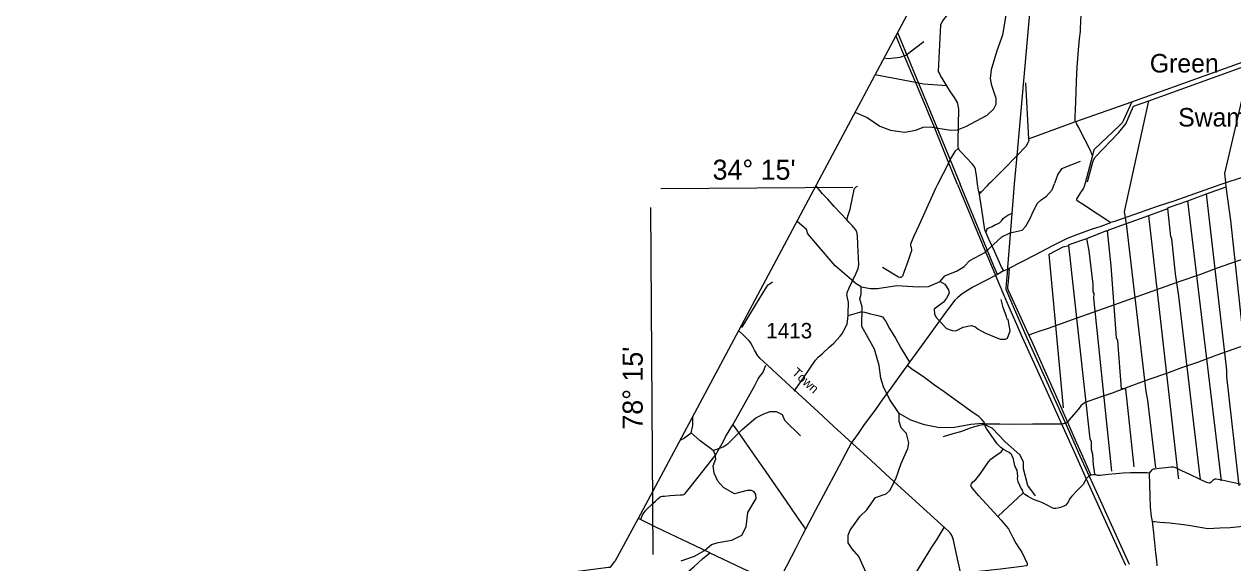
# Model space of a CAD drawing. Extents: x 2104537 to 2336408, y 34176 to 229611.
# Drawn here: x 2206373 to 2245517, y 170712 to 188164 of the extents above; entities that cross this region are included whole.
import ezdxf

# ---------------------------------------------------------------- set-up
doc = ezdxf.new("R2010")
doc.units = 0
for name, color, linetype in [('Exist Boundary Political CountyLine', 7, 'Continuous'), ('Exist Hydrographic Creek Single Shore', 7, 'Continuous'), ('Exist Hydrographic Misc Water Feature', 7, 'Continuous'), ('Exist Hydrographic Swamp Label', 7, 'Continuous'), ('Exist Road Non-System Type 51', 7, 'Continuous'), ('Exist Road Secondary Type 51 Attributed', 7, 'Continuous'), ('Exist Road Secondary Type 51 Label', 7, 'Continuous'), ('Exist Road Secondary Type 51 Number Label', 7, 'Continuous'), ('Exist Utilities Electrical Transmission Line', 7, 'Continuous'), ('Map Preparation Longitude Latitude Label', 7, 'Continuous'), ('Map Preparation Longitude Latitude Lines', 7, 'Continuous')]:
    doc.layers.add(name, color=color, linetype=linetype)

msp = doc.modelspace()

# ---------------------------------------------------------------- linework, layer by layer
at = {"layer": 'Exist Boundary Political CountyLine'}
for points in [[(2252865, 222076), (2251537, 219581), (2249903, 216515), (2248210, 213337), (2246231, 209621), (2243743, 204951), (2241922, 201533), (2239717, 197394), (2237003, 192299), (2234601, 187789), (2232019, 182943), (2229513, 178250), (2226734, 173036), (2226255, 172151), (2225501, 170758)], [(2206019, 168202), (2206750, 168284), (2207566, 168389), (2208165, 168459), (2208974, 168560), (2210001, 168681), (2211043, 168813), (2211751, 168903), (2212723, 169027), (2213781, 169148), (2214854, 169280), (2215896, 169412), (2216791, 169517), (2217887, 169646), (2218887, 169770), (2219976, 169910), (2221006, 170035), (2222212, 170179), (2223242, 170315), (2224300, 170443), (2225300, 170568), (2225362, 170572), (2225501, 170758)]]:
    msp.add_lwpolyline(points, dxfattribs=at)
at = {"layer": 'Exist Hydrographic Creek Single Shore'}
for points in [[(2227979, 174923), (2228027, 175164), (2228025, 175460)], [(2227613, 174686), (2227722, 174737), (2227979, 174923)]]:
    msp.add_lwpolyline(points, dxfattribs=at)
at = {"layer": 'Exist Hydrographic Misc Water Feature'}
for p, q in [((2242210, 183024), (2242793, 185682)), ((2244669, 182664), (2245301, 182894)), ((2245301, 182894), (2245289, 183050)), ((2244055, 182443), (2244669, 182664)), ((2245145, 173372), (2244055, 182443)), ((2242800, 181966), (2243408, 182187)), ((2242069, 181701), (2242800, 181966)), ((2243761, 173494), (2242800, 181966)), ((2243770, 173428), (2243761, 173494)), ((2244479, 173401), (2244461, 173483))]:
    msp.add_line(p, q, dxfattribs=at)
for points in [[(2233280, 185311), (2233676, 185141), (2234086, 184861), (2234429, 184733), (2234887, 184668), (2235254, 184730), (2235486, 184824), (2235719, 184833), (2236370, 184731), (2236595, 184740), (2236870, 184853), (2237566, 185217), (2237780, 185426), (2237854, 185568), (2237853, 185752), (2237716, 186175), (2237672, 186399), (2237703, 186700), (2237882, 187316), (2238069, 187818), (2238180, 188452)], [(2234217, 187069), (2234351, 187054), (2234743, 187092), (2234926, 187161), (2235513, 187599)], [(2242793, 185682), (2246024, 186843), (2246074, 186842)], [(2245289, 183050), (2245261, 183328), (2246074, 186842)], [(2240808, 183061), (2240994, 183736), (2241060, 183853), (2241827, 184658), (2242050, 184936), (2242296, 185511), (2242793, 185682)], [(2240577, 183715), (2239963, 183477), (2239847, 183309), (2239737, 183004)], [(2236037, 179831), (2236185, 180005), (2236584, 180168), (2236816, 180311), (2236998, 180504), (2237488, 180767), (2238033, 181278), (2238308, 181407), (2238690, 181491), (2238813, 181617), (2238961, 181893), (2239018, 182020), (2239182, 182354), (2239307, 182473), (2239480, 182591), (2239671, 182801), (2239737, 183004)], [(2242069, 181701), (2242009, 182086), (2242210, 183024)], [(2246380, 173180), (2245452, 181806), (2245301, 182894)], [(2243408, 182187), (2243432, 182222), (2244055, 182443)], [(2245721, 173203), (2245326, 176747), (2245325, 176957), (2244669, 182664)], [(2244461, 173483), (2243772, 179352), (2243658, 180073), (2243540, 181207), (2243507, 181289), (2243408, 182187)], [(2233481, 179657), (2233313, 179756), (2232634, 180336), (2231751, 181370), (2231708, 181509), (2231398, 181781)], [(2241455, 181464), (2241497, 181505), (2242069, 181701)], [(2243018, 173787), (2242767, 175986), (2242713, 176260), (2242069, 181701)], [(2240791, 181224), (2241405, 181465), (2241455, 181464)], [(2242326, 173817), (2242055, 176345), (2241914, 176344), (2241793, 177901), (2241751, 178001), (2241582, 180339), (2241455, 181464)], [(2240036, 175738), (2239570, 180707), (2240026, 180954), (2240201, 180996)], [(2240201, 180996), (2240217, 181029), (2240791, 181224)], [(2241053, 173596), (2241000, 173889), (2240982, 174220), (2240939, 174388), (2240945, 174628), (2240902, 174730), (2240201, 180996)], [(2241601, 173683), (2241014, 179288), (2241030, 179435), (2240997, 179495), (2240995, 179744), (2240869, 180819), (2240791, 181224)], [(2233481, 179657), (2233781, 179602), (2234006, 179598), (2234638, 179700), (2235330, 179657), (2235663, 179661), (2236037, 179831)], [(2236037, 179831), (2236187, 179739), (2236306, 179556), (2236331, 179448), (2236249, 179288), (2236150, 179162), (2235844, 178929), (2235854, 178778), (2235913, 178662), (2236249, 178308), (2236425, 178242), (2236541, 178233), (2236782, 178343), (2237041, 178404), (2237165, 178372), (2237274, 178281), (2237483, 178166), (2237985, 177962), (2238151, 177956), (2238219, 177991), (2238308, 178232), (2238238, 178597), (2238213, 178604), (2238187, 178690), (2238076, 178981), (2238017, 179244)], [(2234714, 175553), (2234393, 176018), (2234200, 176415), (2234113, 176699), (2234068, 177107), (2233914, 177638), (2233500, 178368), (2233511, 179001), (2233434, 179268), (2233483, 179418), (2233481, 179657)], [(2228692, 174348), (2229016, 174466), (2229173, 174575), (2229628, 175028), (2230066, 175407), (2230332, 175543), (2230531, 175611), (2230723, 175620), (2230924, 175515), (2231000, 175339), (2231512, 174828)], [(2233786, 169932), (2233749, 170146), (2233402, 170920), (2233191, 171160), (2233057, 171356), (2233064, 171609), (2233121, 171765), (2233449, 172228), (2233665, 172430), (2233944, 172832), (2234293, 172943), (2234409, 173052), (2234607, 173436), (2234778, 173931), (2234989, 174415), (2235021, 174599), (2234944, 174899), (2234777, 175089), (2234707, 175294), (2234714, 175553)], [(2239125, 172882), (2238881, 173221), (2238735, 173762), (2238733, 173979), (2238624, 174210), (2238146, 174633), (2237726, 175077), (2237642, 175102), (2237416, 175224), (2237033, 175196), (2236500, 175101), (2236018, 175088), (2235533, 175186), (2235090, 175339), (2234714, 175553)], [(2228692, 174348), (2228265, 174668), (2227979, 174923)], [(2227655, 170779), (2228078, 170925), (2228402, 171112), (2228633, 171305), (2228850, 171373), (2229290, 171443), (2229614, 171604), (2229753, 171873), (2229808, 172338), (2230079, 172792), (2230070, 172923), (2230019, 173016), (2229927, 173057), (2229785, 173057), (2229378, 172943), (2229018, 173151), (2228842, 173357), (2228715, 173622), (2228688, 173856), (2228769, 174081), (2228751, 174232), (2228692, 174348)]]:
    msp.add_lwpolyline(points, dxfattribs=at)
at = {"layer": 'Exist Road Non-System Type 51'}
for p, q in [((2242243, 185650), (2246857, 187307)), ((2235236, 186271), (2233928, 186527)), ((2235335, 186251), (2235236, 186271)), ((2238803, 186265), (2238902, 184451)), ((2240431, 185013), (2242243, 185650)), ((2238902, 184451), (2240402, 185003)), ((2240402, 185003), (2240431, 185013)), ((2236359, 183768), (2236309, 183667)), ((2232060, 182879), (2232014, 182935)), ((2237366, 182721), (2237296, 182716)), ((2237296, 182716), (2237302, 182650)), ((2237302, 182650), (2237366, 182721)), ((2238086, 180172), (2237894, 180056)), ((2238086, 180172), (2238216, 180231)), ((2238216, 180231), (2238274, 180258)), ((2235045, 177213), (2234972, 177101)), ((2237489, 175182), (2237489, 175216)), ((2239966, 175220), (2240033, 175228)), ((2240819, 173482), (2240771, 173431)), ((2240914, 173550), (2240865, 173524)), ((2238731, 172985), (2237902, 172208)), ((2226333, 172119), (2226255, 172151)), ((2226742, 171911), (2226333, 172119))]:
    msp.add_line(p, q, dxfattribs=at)
for points in [[(2236251, 186169), (2236052, 186499), (2236001, 186602), (2235981, 186632), (2236065, 188146), (2236084, 188200), (2236124, 188273), (2236512, 188764)], [(2240609, 188826), (2240606, 188700), (2240594, 188470), (2240583, 188226), (2240577, 188031), (2240568, 187924), (2240545, 187694), (2240513, 187333), (2240490, 187057), (2240466, 186774), (2240458, 186565), (2240446, 186294), (2240434, 185986), (2240423, 185651), (2240414, 185395), (2240405, 185160), (2240402, 185003)], [(2236251, 186169), (2235503, 186218), (2235335, 186251)], [(2236631, 184143), (2236625, 184192), (2236622, 184268), (2236623, 184388), (2236645, 185412), (2236626, 185534), (2236597, 185630), (2236498, 185793), (2236370, 185970), (2236251, 186169)], [(2242243, 185650), (2241980, 185058), (2241930, 184966), (2241833, 184871), (2241034, 184112), (2241020, 184096), (2241002, 184042), (2240969, 183913)], [(2240969, 183913), (2240932, 184022), (2240842, 184197), (2240734, 184403), (2240632, 184607), (2240525, 184819), (2240466, 184925), (2240431, 185013)], [(2238902, 184451), (2238906, 184385), (2238901, 184361), (2238883, 184315), (2238810, 184202), (2238520, 183900)], [(2236631, 184143), (2236516, 184040), (2236479, 183987), (2236398, 183847), (2236359, 183768)], [(2237296, 182716), (2237251, 182982), (2237220, 183274), (2237199, 183381), (2237178, 183467), (2237150, 183543), (2237081, 183632), (2236861, 183869), (2236766, 183976), (2236656, 184085), (2236631, 184143)], [(2236309, 183667), (2236305, 183660), (2235950, 182968), (2235890, 182844), (2235351, 181637), (2235190, 181294), (2235100, 181093), (2235077, 181035), (2235074, 181013), (2235079, 180989), (2235104, 180923), (2235114, 180863), (2235111, 180819), (2235080, 180737), (2234992, 180474), (2234877, 180151), (2234820, 180003), (2234800, 179977), (2234784, 179965), (2234768, 179959), (2234729, 179958), (2234692, 179970), (2234176, 180277)], [(2238520, 183900), (2238082, 183445), (2237677, 183046), (2237608, 182978), (2237549, 182916), (2237366, 182721)], [(2240969, 183913), (2240733, 183009), (2240704, 182901), (2240671, 182824), (2240584, 182706), (2240461, 182517), (2240456, 182501), (2240454, 182487), (2240457, 182471), (2240464, 182463), (2240510, 182429), (2240653, 182340), (2241120, 182025), (2241433, 181825), (2241568, 181734)], [(2245917, 183225), (2245131, 182974), (2244611, 182787), (2243604, 182432), (2243094, 182264), (2241722, 181786), (2241568, 181734)], [(2233014, 181830), (2232606, 182253), (2232398, 182491), (2232230, 182671), (2232060, 182879)], [(2233014, 181830), (2233056, 181981), (2233121, 182171), (2233209, 182588), (2233239, 182740), (2233245, 182785), (2233253, 182812), (2233264, 182839), (2233277, 182856), (2233297, 182876), (2233322, 182893), (2233372, 182920)], [(2237302, 182650), (2237373, 182163), (2237476, 181498), (2237515, 181411)], [(2237515, 181411), (2237557, 181526), (2237566, 181539), (2237588, 181556), (2237718, 181610), (2237833, 181669), (2237899, 181696), (2237960, 181728), (2238026, 181797), (2238083, 181867), (2238131, 181916), (2238232, 181977), (2238348, 182030)], [(2233054, 178722), (2233054, 178872), (2233069, 179046), (2233066, 179144), (2233026, 179347), (2233021, 179386), (2233024, 179460), (2233033, 179493), (2233089, 179622), (2233215, 179869), (2233321, 180100), (2233384, 180250), (2233403, 180366), (2233375, 181020), (2233358, 181318), (2233345, 181436), (2233294, 181511), (2233191, 181636), (2233096, 181733), (2233014, 181830)], [(2238274, 180258), (2239096, 180681), (2239691, 180992), (2240141, 181224), (2240270, 181277), (2240534, 181367), (2240942, 181517), (2241257, 181624), (2241568, 181734)], [(2237515, 181411), (2237603, 181208), (2237789, 180815), (2238027, 180285), (2238086, 180172)], [(2246152, 180661), (2244980, 180243), (2244438, 180046), (2243796, 179825), (2241836, 179122), (2240831, 178769), (2240432, 178625), (2239920, 178447), (2239537, 178309), (2239230, 178206), (2239051, 178137), (2238909, 178086)], [(2238274, 180258), (2238261, 180086), (2238236, 179827), (2238223, 179645), (2238222, 179610), (2238228, 179577), (2238238, 179543), (2238305, 179406), (2238820, 178275), (2238909, 178086)], [(2229621, 178335), (2229629, 178347), (2230061, 179055), (2230411, 179640), (2230435, 179674), (2230469, 179714), (2230612, 179814)], [(2237829, 180021), (2237515, 179863), (2237101, 179645), (2236755, 179432), (2236614, 179313), (2236515, 179220), (2236375, 179041), (2236161, 178751), (2235458, 177777), (2235045, 177213)], [(2237894, 180056), (2237878, 180046), (2237829, 180021)], [(2231306, 176273), (2231414, 176423), (2231608, 176709), (2232005, 177274), (2232088, 177375), (2232227, 177495), (2232449, 177694), (2232594, 177830), (2232804, 178051), (2232855, 178118), (2232971, 178337), (2233024, 178457), (2233041, 178528), (2233054, 178722)], [(2233054, 178722), (2233433, 178837), (2233464, 178843), (2233509, 178843), (2233585, 178828), (2233785, 178774), (2233974, 178738), (2234142, 178693), (2234171, 178677), (2234206, 178642), (2234281, 178526), (2234403, 178308), (2234588, 177989), (2234775, 177661), (2235045, 177213)], [(2238909, 178086), (2239005, 177881), (2239217, 177413), (2239460, 176859), (2239711, 176303), (2240159, 175269)], [(2246430, 177945), (2246137, 177836), (2244969, 177424), (2244369, 177204), (2243857, 177026), (2243368, 176850), (2242834, 176661), (2242240, 176442), (2241614, 176214), (2241221, 176083), (2240737, 175906), (2240667, 175864), (2240598, 175801), (2240503, 175682), (2240354, 175507), (2240220, 175340), (2240159, 175269)], [(2229319, 175187), (2230036, 176457), (2230148, 176674), (2230223, 176785), (2230292, 176871), (2230398, 177116)], [(2234972, 177101), (2234846, 176940), (2234607, 176602), (2234383, 176298), (2234180, 176028), (2233961, 175714), (2233777, 175459), (2233581, 175197), (2233378, 174899), (2233242, 174712), (2233163, 174609)], [(2237489, 175216), (2237469, 175264), (2237386, 175357), (2237287, 175450), (2237080, 175588), (2236822, 175782), (2236526, 175993), (2236168, 176256), (2235856, 176471), (2235546, 176702), (2235111, 177000), (2234972, 177101)], [(2226737, 172631), (2226820, 172712), (2226891, 172788), (2226968, 172851), (2226994, 172863), (2227032, 172871), (2227112, 172876), (2227290, 172896), (2227618, 172911), (2227690, 172917), (2227732, 172926), (2227762, 172941), (2227784, 172960), (2228199, 173482), (2228760, 174202), (2229020, 174655), (2229091, 174793), (2229239, 175038), (2229319, 175187)], [(2229319, 175187), (2229431, 175042), (2229712, 174633), (2230018, 174200), (2230391, 173663), (2230701, 173206), (2231054, 172707), (2231372, 172239), (2231682, 171803)], [(2237489, 175182), (2237441, 175185), (2237399, 175179), (2237154, 175113), (2237010, 175070), (2236871, 175022), (2236700, 174955), (2236446, 174887), (2236131, 174794)], [(2237489, 175216), (2237973, 175216), (2238325, 175207), (2239031, 175211), (2239733, 175210), (2239917, 175213), (2239966, 175220)], [(2238079, 174391), (2238006, 174447), (2237889, 174563), (2237790, 174706), (2237535, 175060), (2237494, 175142), (2237489, 175182)], [(2240033, 175228), (2240067, 175233), (2240097, 175234)], [(2240097, 175234), (2240103, 175235), (2240159, 175269)], [(2240159, 175269), (2240261, 175044), (2240453, 174604), (2240604, 174266), (2240914, 173550)], [(2233163, 174609), (2232669, 173669), (2232000, 172416), (2231682, 171803)], [(2237902, 172208), (2237537, 172615), (2237278, 172896), (2237116, 173087), (2237047, 173184), (2237039, 173207), (2237037, 173230), (2237041, 173253), (2237051, 173276), (2237096, 173331), (2237189, 173415), (2237322, 173569), (2237606, 173983), (2237682, 174074), (2237761, 174138), (2237876, 174213), (2238015, 174311), (2238079, 174391)], [(2238079, 174391), (2238177, 174338), (2238288, 174285), (2238322, 174257), (2238344, 174212), (2238387, 174112), (2238424, 173966), (2238445, 173865), (2238490, 173765), (2238517, 173719), (2238534, 173607), (2238540, 173519), (2238537, 173431), (2238550, 173350), (2238650, 173136), (2238693, 173063), (2238731, 172985)], [(2245847, 173242), (2245452, 173323), (2245160, 173386), (2244979, 173421), (2244955, 173422), (2244931, 173418), (2244906, 173406), (2244872, 173382), (2244814, 173323), (2244792, 173309), (2244770, 173299), (2244749, 173294), (2244711, 173301), (2244624, 173333), (2244411, 173436), (2244150, 173565), (2243845, 173705), (2243673, 173788), (2243592, 173808), (2243516, 173808), (2243348, 173788), (2243126, 173766), (2242996, 173747), (2242940, 173742), (2242899, 173722), (2242807, 173619)], [(2240771, 173431), (2240769, 173429), (2240665, 173248), (2240506, 173089), (2240306, 172873), (2240245, 172803), (2240176, 172666), (2240105, 172582), (2240047, 172549), (2239936, 172508), (2239852, 172483), (2239782, 172473), (2239722, 172474), (2239668, 172490), (2239499, 172582), (2239330, 172663), (2239216, 172712), (2239063, 172764), (2238965, 172813), (2238894, 172863), (2238832, 172894), (2238780, 172928), (2238731, 172985)], [(2240865, 173524), (2240850, 173516), (2240819, 173482)], [(2242807, 173619), (2242739, 173631), (2242203, 173628), (2241969, 173618), (2241732, 173596), (2241482, 173579), (2241220, 173539), (2241148, 173545), (2241078, 173562), (2240994, 173565), (2240914, 173550)], [(2242807, 173619), (2242828, 172866), (2242841, 172520), (2242868, 172218), (2242904, 172053)], [(2226737, 172631), (2226500, 172404), (2226435, 172331), (2226401, 172276), (2226333, 172119)], [(2228577, 171041), (2227876, 171371), (2227510, 171548), (2226826, 171868), (2226742, 171911)], [(2235130, 170182), (2235286, 170427), (2235771, 171215), (2235939, 171479), (2236171, 171853)], [(2237902, 172208), (2238009, 172089), (2238171, 171898), (2238248, 171813), (2238297, 171726), (2238384, 171555), (2238494, 171353), (2238587, 171196), (2238681, 171055), (2238854, 170685), (2238858, 170657), (2238852, 170631), (2238845, 170623), (2238823, 170613), (2238679, 170593), (2238337, 170552), (2237992, 170507), (2237296, 170427), (2236727, 170358)], [(2242904, 172053), (2242982, 172053), (2243158, 172031), (2243478, 172006), (2243828, 171967), (2244077, 171933), (2244707, 171829), (2245101, 171842), (2245434, 171861), (2245743, 171884), (2246165, 171909), (2246381, 171925)], [(2242904, 172053), (2242916, 171965), (2242949, 171679), (2243015, 171040), (2243045, 170784), (2243061, 170612)], [(2231682, 171803), (2231556, 171572), (2231352, 171168), (2230919, 170338)], [(2224032, 168840), (2226012, 168980), (2226064, 168988), (2226077, 168993), (2226119, 169021), (2226140, 169028), (2226164, 169032), (2226212, 169029), (2226256, 169033), (2226294, 169043), (2226351, 169086), (2226844, 169528), (2226970, 169637), (2227239, 169880), (2228057, 170587), (2228343, 170843), (2228577, 171041)], [(2228577, 171041), (2229623, 170539), (2230061, 170345), (2230746, 170023)]]:
    msp.add_lwpolyline(points, dxfattribs=at)
at = {"layer": 'Exist Road Secondary Type 51 Attributed'}
msp.add_lwpolyline([(2237000, 169095), (2236624, 170743), (2236467, 171446), (2236438, 171543), (2236413, 171599), (2236383, 171652), (2236349, 171696), (2236305, 171741), (2234420, 173455), (2233800, 174029), (2232597, 175131), (2232090, 175606), (2231312, 176313), (2230761, 176829), (2230598, 176971), (2230446, 177117), (2230209, 177328), (2230135, 177419), (2230025, 177606), (2229966, 177731), (2229901, 177845), (2229854, 177904), (2229648, 178113), (2229543, 178209), (2229506, 178238)], dxfattribs=at)
at = {"layer": 'Exist Utilities Electrical Transmission Line'}
for p, q in [((2236309, 183667), (2236589, 182975)), ((2236359, 183768), (2236683, 182975)), ((2238520, 183900), (2238440, 182990))]:
    msp.add_line(p, q, dxfattribs=at)
for points in [[(2239226, 191885), (2239134, 190846), (2238733, 186327), (2238520, 183900)], [(2234601, 187789), (2234865, 187157), (2235236, 186271)], [(2234655, 187891), (2235078, 186875), (2235335, 186251)], [(2235236, 186271), (2235873, 184746), (2236309, 183667)], [(2235335, 186251), (2236187, 184189), (2236359, 183768)], [(2236605, 182974), (2236720, 182689), (2237064, 181861), (2237379, 181101), (2237807, 180072), (2237829, 180021)], [(2237894, 180056), (2237782, 180322), (2237325, 181436), (2236915, 182430), (2236691, 182975)], [(2238435, 182988), (2238398, 182573), (2238315, 181490), (2238221, 180285), (2238216, 180231)], [(2238216, 180231), (2238177, 179747), (2238167, 179581), (2238404, 179020), (2238842, 177997), (2239437, 176694), (2240076, 175282), (2240097, 175234)], [(2237829, 180021), (2238188, 179179), (2238693, 178027), (2239408, 176458), (2239966, 175220)], [(2239966, 175220), (2240420, 174214), (2240771, 173431)], [(2240097, 175234), (2240567, 174177), (2240865, 173524)], [(2240771, 173431), (2241390, 172053), (2242041, 170635)], [(2240865, 173524), (2241219, 172745), (2241832, 171383), (2242156, 170665)]]:
    msp.add_lwpolyline(points, dxfattribs=at)
at = {"layer": 'Map Preparation Longitude Latitude Lines'}
for p, q in [((2226997, 182838), (2233209, 182888)), ((2231986, 182878), (2232060, 182879)), ((2226749, 170983), (2226664, 182221))]:
    msp.add_line(p, q, dxfattribs=at)

# ---------------------------------------------------------------- texts
at = {"layer": 'Exist Hydrographic Swamp Label'}
for s, p in [('Green', (2242829, 186598)), ('Swamp', (2243747, 184847))]:
    msp.add_text(s, height=600, dxfattribs=at).set_placement(p)
at = {"layer": 'Exist Road Secondary Type 51 Label'}
msp.add_text('Town', height=300, rotation=317.8783, dxfattribs=at).set_placement((2231213, 176840))
at = {"layer": 'Exist Road Secondary Type 51 Number Label'}
msp.add_text('1413', height=500, dxfattribs=at).set_placement((2230406, 177984))
at = {"layer": 'Map Preparation Longitude Latitude Label'}
msp.add_text("34° 15'", height=650, dxfattribs=at).set_placement((2228668, 183124))
msp.add_text("78° 15'", height=650, rotation=90, dxfattribs=at).set_placement((2226405, 175027))

doc.saveas('drawing.dxf')
